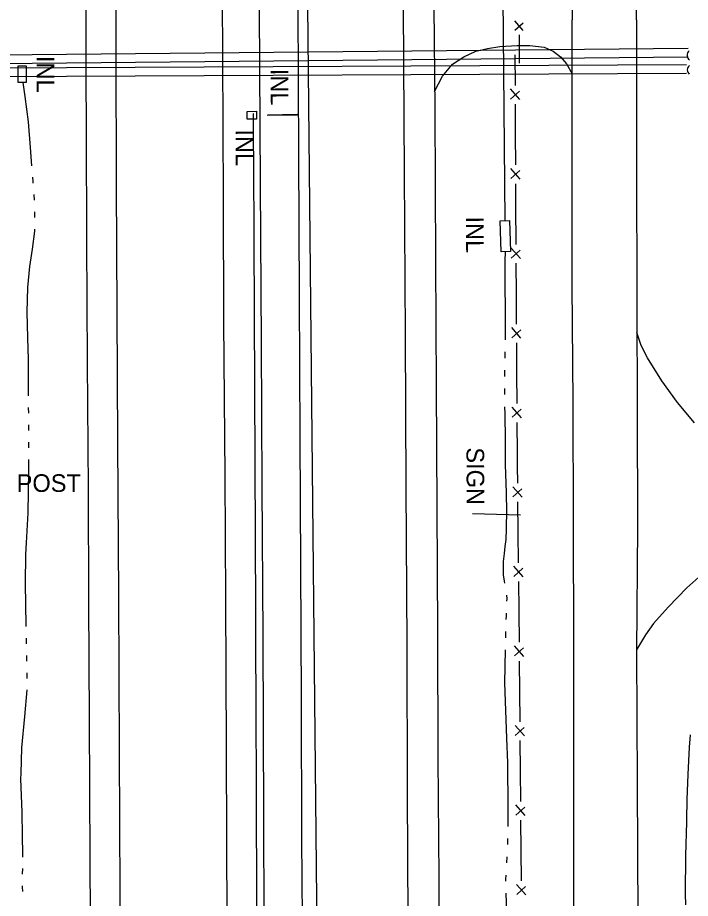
# Model space of a CAD drawing. Extents: x 589250 to 1188077, y 162953 to 363065.
# Drawn here: x 593956.9 to 594185.7, y 179568.5 to 179868.2 of the extents above; entities that cross this region are included whole.
import ezdxf

# ---------------------------------------------------------------- set-up
doc = ezdxf.new("R2010")
doc.units = 0
for name, color, linetype in [('E_DRN', 7, 'Continuous'), ('E_DRN_Pipe', 7, 'Continuous'), ('E_DRN_Text', 7, 'Continuous'), ('E_DWY', 7, 'Continuous'), ('E_FEN_P', 7, 'Continuous'), ('E_MISCPROP', 7, 'Continuous'), ('E_RDWY', 7, 'Continuous'), ('E_RDWY_Gravel', 7, 'Continuous'), ('E_SGN', 7, 'Continuous'), ('E_SGN_Text', 7, 'Continuous'), ('E_WAL', 7, 'Continuous'), ('E_WTR_FlowLine', 7, 'Continuous')]:
    doc.layers.add(name, color=color, linetype=linetype)

msp = doc.modelspace()

# ---------------------------------------------------------------- linework, layer by layer
at = {"layer": 'E_DRN'}
for p, q in [((593957.02, 179846.04), (593957.02, 179851.77)), ((593957.02, 179851.77), (593959.81, 179851.77)), ((593959.81, 179851.77), (593959.8, 179846.04)), ((593959.8, 179846.04), (593957.02, 179846.04)), ((594034.98, 179836.28), (594038.14, 179836.29)), ((594034.98, 179833.65), (594034.98, 179836.28)), ((594038.14, 179836.29), (594038.14, 179833.66)), ((594041.91, 179835.13), (594051.89, 179835.31)), ((594041.91, 179834.82), (594041.91, 179835.13)), ((594051.89, 179834.99), (594041.91, 179834.82)), ((594051.89, 179835.31), (594051.89, 179834.99)), ((594038.14, 179833.66), (594034.98, 179833.65)), ((594120.93, 179798.99), (594124.09, 179799.1)), ((594121.29, 179788.52), (594120.93, 179798.99)), ((594124.09, 179799.1), (594124.46, 179788.63)), ((594124.46, 179788.63), (594121.29, 179788.52))]:
    msp.add_line(p, q, dxfattribs=at)
for centre, radius, start, end in [((594186.49, 179855.38), 1.96, 129.6793, 235.9395), ((594186.41, 179850.37), 1.81, 125.4338, 231.694)]:
    msp.add_arc(centre, radius, start, end, dxfattribs=at)
at = {"layer": 'E_DRN_Pipe'}
for p, q in [((594121.56, 179905.19), (594122.54, 179799.09)), ((593885.44, 179854.87), (594184.89, 179857.81)), ((593885.43, 179851.87), (594184.92, 179854.81)), ((594184.33, 179852.1), (593885.43, 179850.67)), ((594184.34, 179849.1), (593885.43, 179847.67))]:
    msp.add_line(p, q, dxfattribs=at)
msp.add_arc((456524.52, 179124.44), 137514.41, 0.1832576, 0.2962611, dxfattribs=at)
msp.add_arc((456524.52, 179124.44), 137514.41, 0.1832576, 0.2962611, dxfattribs=at)
at = {"layer": 'E_DWY'}
for p, q in [((594116.63, 179857.64), (594120.82, 179858.39)), ((594120.82, 179858.39), (594126.74, 179858.72)), ((594126.74, 179858.72), (594131.11, 179858.7)), ((594131.11, 179858.7), (594135.93, 179858.13)), ((594135.93, 179858.13), (594139.02, 179856.74)), ((594104.81, 179852.33), (594108.56, 179854.86)), ((594108.56, 179854.86), (594112.67, 179856.8)), ((594112.67, 179856.8), (594116.63, 179857.64)), ((594139.02, 179856.74), (594141.51, 179854.82)), ((594141.51, 179854.82), (594143.5, 179852.44)), ((594101.33, 179848.21), (594104.81, 179852.33)), ((594143.5, 179852.44), (594145.43, 179849.02)), ((594098.67, 179843.04), (594101.33, 179848.21)), ((594168.88, 179756.58), (594167.44, 179761.03)), ((594171.04, 179752.41), (594168.88, 179756.58)), ((594175.99, 179744.53), (594171.04, 179752.41)), ((594181.27, 179737.16), (594175.99, 179744.53)), ((594187.07, 179730.23), (594181.27, 179737.16)), ((594188.54, 179677.81), (594184.48, 179674.12)), ((594184.48, 179674.12), (594178.11, 179667.6)), ((594178.11, 179667.6), (594173.16, 179662.02)), ((594173.16, 179662.02), (594170.34, 179658.18)), ((594170.34, 179658.18), (594167.31, 179653.02))]:
    msp.add_line(p, q, dxfattribs=at)
at = {"layer": 'E_FEN_P'}
for p, q in [((594128.83, 179863.75), (594125.9, 179867.08)), ((594125.92, 179863.88), (594128.75, 179866.42)), ((594127.55, 179852.66), (594127.49, 179862.26)), ((594126.13, 179845.12), (594126.09, 179855.46)), ((594127.6, 179840.32), (594124.45, 179843.9)), ((594124.47, 179840.47), (594127.53, 179843.19)), ((594126.21, 179828.38), (594126.16, 179838.72)), ((594126.26, 179818.05), (594126.21, 179828.38)), ((594127.73, 179813.25), (594124.58, 179816.83)), ((594124.6, 179813.4), (594127.65, 179816.12)), ((594126.34, 179801.31), (594126.29, 179811.65)), ((594126.37, 179793.72), (594126.34, 179801.31)), ((594126.39, 179790.98), (594126.37, 179793.72)), ((594127.87, 179786.18), (594124.71, 179789.76)), ((594124.73, 179786.32), (594127.79, 179789.05)), ((594126.5, 179774.24), (594126.43, 179784.58)), ((594126.56, 179763.9), (594126.5, 179774.24)), ((594128.04, 179759.1), (594124.88, 179762.68)), ((594124.9, 179759.25), (594127.95, 179761.98)), ((594126.66, 179747.17), (594126.6, 179757.5)), ((594126.73, 179736.83), (594126.66, 179747.17)), ((594128.2, 179732.03), (594125.05, 179735.61)), ((594125.07, 179732.18), (594128.12, 179734.91)), ((594126.83, 179720.1), (594126.77, 179730.43)), ((594126.86, 179715.54), (594126.83, 179720.1)), ((594126.93, 179709.76), (594126.86, 179715.54)), ((594128.43, 179704.97), (594125.25, 179708.53)), ((594125.3, 179705.1), (594128.33, 179707.84)), ((594127.13, 179693.03), (594127, 179703.36)), ((594127.25, 179682.69), (594127.13, 179693.03)), ((594128.76, 179677.9), (594125.58, 179681.46)), ((594125.62, 179678.03), (594128.66, 179680.77)), ((594127.44, 179666.49), (594127.33, 179676.29)), ((594127.45, 179665.95), (594127.44, 179666.49)), ((594127.54, 179655.62), (594127.45, 179665.95)), ((594129.03, 179650.82), (594125.86, 179654.4)), ((594125.89, 179650.96), (594128.94, 179653.7)), ((594127.68, 179638.88), (594127.59, 179649.22)), ((594127.77, 179628.55), (594127.68, 179638.88)), ((594129.25, 179623.75), (594126.09, 179627.32)), ((594126.12, 179623.89), (594129.17, 179626.62)), ((594127.91, 179611.81), (594127.82, 179622.15)), ((594128, 179601.47), (594127.91, 179611.81)), ((594129.48, 179596.68), (594126.32, 179600.25)), ((594126.35, 179596.82), (594129.39, 179599.55)), ((594128.14, 179584.74), (594128.05, 179595.08)), ((594128.22, 179574.4), (594128.14, 179584.74)), ((594129.71, 179569.61), (594126.55, 179573.18)), ((594126.58, 179569.74), (594129.62, 179572.48))]:
    msp.add_line(p, q, dxfattribs=at)
at = {"layer": 'E_RDWY'}
for p, q in [((594145.38, 179904.59), (594145.43, 179867.42)), ((594167.33, 179867.39), (594167.28, 179895.45)), ((593990.37, 179856.6), (593990.36, 179879.7)), ((594026.4, 179880.2), (594026.49, 179854.82)), ((594052.48, 179821.35), (594052.26, 179872.17)), ((594087.94, 179871.78), (594088.32, 179815.38)), ((594145.43, 179815.53), (594145.43, 179867.42)), ((594167.33, 179867.39), (594167.35, 179818.88)), ((593990.48, 179811.32), (593990.37, 179856.6)), ((594026.49, 179854.82), (594026.79, 179806.74)), ((594052.71, 179773.43), (594052.48, 179821.35)), ((594167.35, 179818.88), (594167.4, 179770.77)), ((594088.32, 179815.38), (594088.65, 179760.23)), ((594145.5, 179777.12), (594145.43, 179815.53)), ((593990.74, 179768.02), (593990.48, 179811.32)), ((594026.79, 179806.74), (594026.93, 179764.69)), ((594145.77, 179737.32), (594145.5, 179777.12)), ((594052.91, 179725.28), (594052.71, 179773.43)), ((593990.99, 179723.74), (593990.74, 179768.02)), ((594167.4, 179770.77), (594167.53, 179734.68)), ((594026.93, 179764.69), (594027.37, 179712.35)), ((594088.65, 179760.23), (594088.93, 179708.65)), ((594145.94, 179696.01), (594145.77, 179737.32)), ((594167.53, 179734.68), (594167.68, 179694.85)), ((593991.27, 179671.2), (593990.99, 179723.74)), ((594053.14, 179681.62), (594052.91, 179725.28)), ((594027.37, 179712.35), (594027.53, 179670.21)), ((594088.93, 179708.65), (594089.19, 179654.79)), ((594146.03, 179655.04), (594145.94, 179696.01)), ((594167.68, 179694.85), (594167.31, 179652.49)), ((594053.38, 179636.11), (594053.14, 179681.62)), ((593991.54, 179618.59), (593991.27, 179671.2)), ((594027.53, 179670.21), (594027.75, 179620.08)), ((594089.19, 179654.79), (594089.38, 179604.33)), ((594146.04, 179619.57), (594146.03, 179655.04)), ((594167.31, 179652.49), (594167.55, 179607.57)), ((594053.55, 179588.75), (594053.38, 179636.11)), ((593991.74, 179570.47), (593991.54, 179618.59)), ((594027.75, 179620.08), (594027.94, 179587.7)), ((594145.97, 179581.33), (594146.04, 179619.57)), ((594167.55, 179607.57), (594167.74, 179559)), ((594089.38, 179604.33), (594089.6, 179559.97)), ((594053.84, 179544.86), (594053.55, 179588.75)), ((594027.94, 179587.7), (594028.13, 179543.25)), ((594146.01, 179540.99), (594145.97, 179581.33)), ((593991.81, 179523.31), (593991.74, 179570.47))]:
    msp.add_line(p, q, dxfattribs=at)
at = {"layer": 'E_RDWY_Gravel'}
for p, q in [((593980.16, 179849.33), (593980.14, 179876.24)), ((594098.41, 179871.96), (594098.73, 179837.02)), ((593980.25, 179829.56), (593980.16, 179849.33)), ((594098.73, 179837.02), (594098.96, 179785.3)), ((593980.42, 179792.14), (593980.25, 179829.56)), ((593980.65, 179750.86), (593980.42, 179792.14)), ((594098.96, 179785.3), (594099.18, 179742.68)), ((593980.96, 179707.93), (593980.65, 179750.86)), ((594099.18, 179742.68), (594099.38, 179701.51)), ((593981.09, 179669.38), (593980.96, 179707.93)), ((594099.38, 179701.51), (594099.64, 179659.2)), ((593981.29, 179629.24), (593981.09, 179669.38)), ((594099.64, 179659.2), (594099.8, 179616.13)), ((593981.52, 179582.07), (593981.29, 179629.24)), ((594099.8, 179616.13), (594100.09, 179575.3)), ((593981.75, 179530.52), (593981.52, 179582.07)), ((594100.09, 179575.3), (594100.21, 179535.56))]:
    msp.add_line(p, q, dxfattribs=at)
at = {"layer": 'E_SGN'}
msp.add_line((594127.93, 179698.91), (594111.55, 179699.29), dxfattribs=at)
at = {"layer": 'E_WAL'}
for p, q in [((594039.42, 179811.45), (594039.17, 179871.06)), ((594039.78, 179757.62), (594039.42, 179811.45)), ((594040.08, 179708.58), (594039.78, 179757.62)), ((594040.37, 179657.82), (594040.08, 179708.58)), ((594040.57, 179595.94), (594040.37, 179657.82)), ((594040.81, 179546.04), (594040.57, 179595.94))]:
    msp.add_line(p, q, dxfattribs=at)
at = {"layer": 'E_WTR_FlowLine'}
for p, q in [((593958.63, 179846.04), (593959.34, 179841.3)), ((593959.34, 179841.3), (593960.41, 179832.74)), ((593960.41, 179832.74), (593961.1, 179824)), ((593961.1, 179824), (593961.6, 179817.75)), ((593961.92, 179813.83), (593962.03, 179812.44)), ((593962.03, 179812.44), (593962.08, 179811.88)), ((593962.39, 179807.96), (593962.54, 179806.01)), ((593962.65, 179802.08), (593962.65, 179800.12)), ((593962.65, 179795.51), (593961.76, 179789.37)), ((593962.65, 179796.19), (593962.65, 179795.51)), ((593961.76, 179789.37), (593960.85, 179783.46)), ((594122.71, 179785.31), (594122.77, 179788.57)), ((593960.85, 179783.46), (593960.21, 179776.29)), ((594122.72, 179777.11), (594122.71, 179785.31)), ((594122.82, 179768.86), (594122.72, 179777.11)), ((593960.21, 179776.29), (593959.94, 179767.9)), ((593959.94, 179767.9), (593960.23, 179759.19)), ((593959.94, 179767.9), (593959.94, 179767.9)), ((594122.81, 179762.75), (594122.82, 179768.86)), ((594122.74, 179758.54), (594122.81, 179762.75)), ((593960.23, 179759.19), (593960.42, 179751.83)), ((594122.64, 179752.32), (594122.68, 179754.39)), ((593960.42, 179751.83), (593960.42, 179741.53)), ((594122.55, 179746.62), (594122.58, 179748.18)), ((594122.56, 179746.1), (594122.55, 179746.62)), ((593960.42, 179741.53), (593960.45, 179739.45)), ((594122.59, 179739.89), (594122.58, 179741.96)), ((593960.49, 179735.52), (593960.52, 179733.56)), ((594122.62, 179733.36), (594122.61, 179735.74)), ((594122.75, 179724.42), (594122.62, 179733.36)), ((593960.57, 179729.64), (593960.58, 179728.69)), ((593960.58, 179728.69), (593960.57, 179727.67)), ((593960.56, 179723.75), (593960.55, 179721.78)), ((594122.81, 179715.97), (594122.75, 179724.42)), ((593960.54, 179717.86), (593960.53, 179713.96)), ((593960.53, 179713.96), (593960.33, 179699.65)), ((594123.07, 179706.56), (594122.81, 179715.97)), ((594123.1, 179705.7), (594123.07, 179706.56)), ((594123.21, 179700.81), (594123.1, 179705.7)), ((593960.33, 179699.65), (593959.76, 179689.41)), ((594123.15, 179694.09), (594123.21, 179700.81)), ((594122.96, 179690.54), (594123.15, 179694.09)), ((594122.72, 179688.15), (594122.96, 179690.54)), ((593959.76, 179689.41), (593959.55, 179685.51)), ((594122.42, 179685.82), (594122.72, 179688.15)), ((593959.55, 179685.51), (593959.38, 179675.61)), ((594122.09, 179683.15), (594122.42, 179685.82)), ((594122.05, 179680.76), (594122.09, 179683.15)), ((594122.15, 179678.6), (594122.05, 179680.76)), ((594122.48, 179676.43), (594122.15, 179678.6)), ((593959.38, 179675.61), (593959.64, 179661.36)), ((594122.61, 179675.76), (594122.48, 179676.43)), ((594123.3, 179670.4), (594123.2, 179671.67)), ((594123.27, 179669.6), (594123.3, 179670.4)), ((594123.04, 179663.39), (594123.07, 179664.56)), ((594123.07, 179664.56), (594123.11, 179665.46)), ((593959.64, 179661.36), (593959.65, 179660.96)), ((593959.74, 179657.03), (593959.78, 179655.07)), ((594122.85, 179657.17), (594122.91, 179659.24)), ((593959.87, 179651.15), (593959.89, 179650.01)), ((594122.52, 179641.81), (594122.73, 179652.99)), ((594122.73, 179652.99), (594122.73, 179653.03)), ((593959.89, 179650.01), (593959.91, 179649.18)), ((593959.97, 179645.26), (593960, 179643.3)), ((593959.95, 179639.37), (593959.16, 179630.32)), ((594123.25, 179623), (594122.52, 179641.81)), ((593959.16, 179630.32), (593958.19, 179619.69)), ((594185.6, 179624.14), (594185.22, 179619.9)), ((594123.57, 179614.63), (594123.25, 179623)), ((593958.19, 179619.69), (593957.93, 179611)), ((594185.22, 179619.9), (594184.83, 179610.63)), ((594123.74, 179599.01), (594123.57, 179614.63)), ((593957.93, 179611), (593957.88, 179609.17)), ((593957.88, 179609.17), (593958.24, 179597.75)), ((594184.83, 179610.63), (594184.5, 179602.1)), ((594184.5, 179602.1), (594184.33, 179595.21)), ((593958.24, 179597.75), (593958.45, 179589.62)), ((594123.65, 179592.96), (594123.74, 179599.01)), ((594184.31, 179594.42), (594183.94, 179583.09)), ((594184.33, 179595.21), (594184.31, 179594.42)), ((593958.45, 179589.62), (593958.53, 179583.67)), ((594123.56, 179587.18), (594123.59, 179588.81)), ((594123.54, 179586.74), (594123.56, 179587.18)), ((593958.53, 179583.67), (593958.52, 179582.54)), ((594123.2, 179580.54), (594123.31, 179582.6)), ((594183.94, 179583.09), (594183.92, 179569.95)), ((593958.48, 179578.62), (593958.46, 179576.65)), ((594122.9, 179574.95), (594122.98, 179576.4)), ((594122.92, 179574.33), (594122.9, 179574.95)), ((593958.42, 179572.73), (593958.42, 179572.38)), ((593958.42, 179572.38), (593958.51, 179570.77)), ((594123.29, 179563.8), (594123.06, 179570.18)), ((594183.92, 179569.95), (594184.03, 179566.24))]:
    msp.add_line(p, q, dxfattribs=at)
msp.add_lwpolyline([(594073.21, 178114.16), (594031.68, 182250.5)], dxfattribs=at)

# ---------------------------------------------------------------- texts
at = {"layer": 'E_DRN_Text'}
for p in [(593963.32, 179855.12), (594042.93, 179850.75), (594030.98, 179830.11), (594109.36, 179800.49)]:
    msp.add_text('INL', height=6, rotation=270.2229, dxfattribs=at).set_placement(p)
at = {"layer": 'E_MISCPROP'}
msp.add_text('POST', height=6, dxfattribs=at).set_placement((593956.54, 179706.78))
at = {"layer": 'E_SGN_Text'}
msp.add_text('SIGN', height=6, rotation=270.2229, dxfattribs=at).set_placement((594109.5, 179721.93))

doc.saveas('drawing.dxf')
